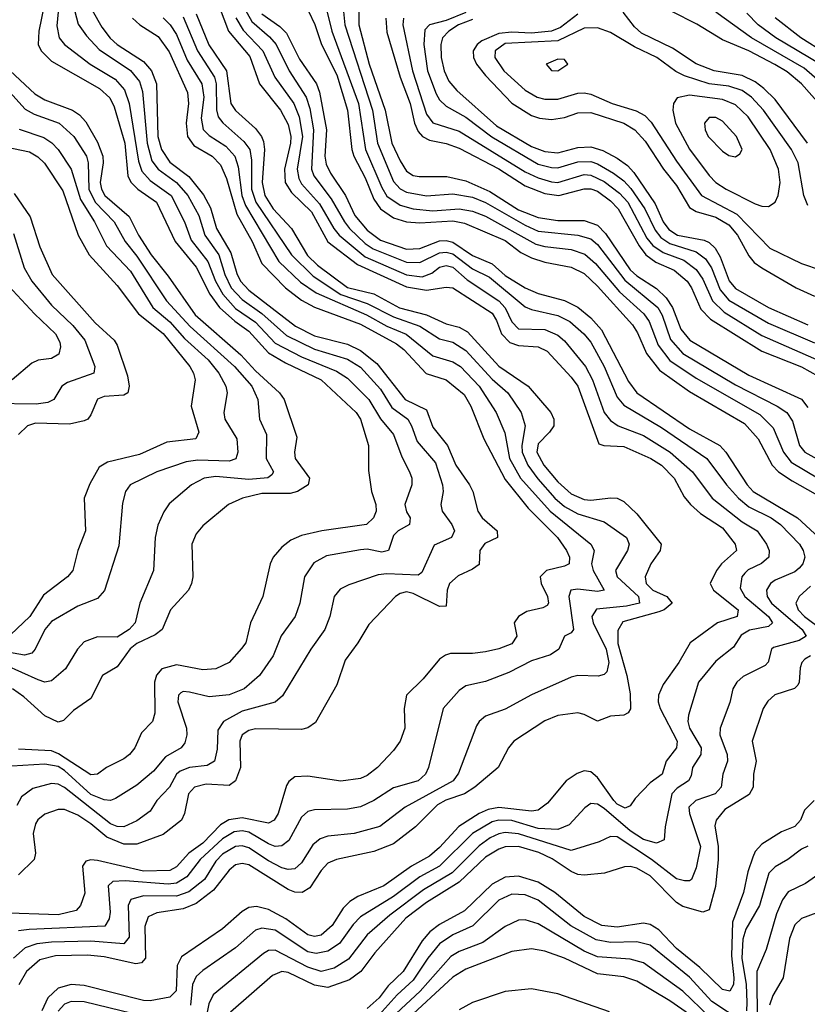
# Model space of a CAD drawing. Header units: inches. Extents: x 990535 to 1117859, y 769386 to 892122.
# Tile 942 of 1056: x 1065374 to 1067768, y 872230 to 875225. Entities that reach past the tile are written whole.
import ezdxf

# ---------------------------------------------------------------- set-up
doc = ezdxf.new("R2010")
doc.units = ezdxf.units.IN
doc.header["$MEASUREMENT"] = 0
doc.layers.add('B0867', color=7, linetype='Continuous')

msp = doc.modelspace()

# ---------------------------------------------------------------- linework, layer by layer
at = {"layer": 'B0867', "color": 5}
for points, elevation in [([(1065948.4, 875350), (1066008.6, 875190), (1066073.1, 875113.1), (1066102.5, 875030), (1066166.4, 874950), (1066190, 874906.7), (1066197.5, 874870), (1066196.9, 874850), (1066178.4, 874770), (1066181.1, 874730), (1066199.6, 874699.6), (1066260.3, 874640.3), (1066309.9, 874549.9), (1066400.5, 874480.5), (1066550, 874412.6), (1066610, 874402.4), (1066670, 874411.6), (1066690, 874409.3), (1066810, 874332), (1066823.6, 874310), (1066838.6, 874270), (1066863.4, 874243.4), (1066890, 874233.7), (1066950, 874230.3), (1066976.7, 874216.7), (1067050, 874137.7), (1067070.1, 874110), (1067134.5, 873934.5), (1067149.4, 873929.4), (1067210, 873927), (1067291.9, 873890), (1067325.1, 873870), (1067363.1, 873830), (1067393.8, 873773.8), (1067413.1, 873750), (1067443.4, 873723.4), (1067510, 873678.9), (1067549.1, 873630), (1067553.1, 873610), (1067506.8, 873570), (1067491.9, 873550), (1067473.1, 873510), (1067482.5, 873490), (1067558, 873430), (1067554.6, 873410), (1067495, 873390), (1067412.1, 873330), (1067377.5, 873270), (1067330, 873202.9), (1067315.3, 873170), (1067314.8, 873150), (1067320.5, 873130), (1067372.5, 873030), (1067370.1, 873010), (1067339.3, 872970), (1067327.3, 872930), (1067290, 872903.9), (1067244.6, 872855.5), (1067230, 872833.6), (1067213.9, 872826.1), (1067190, 872838.5), (1067179.4, 872850), (1067130, 872919.7), (1067110, 872936.9), (1067090, 872939.7), (1067068.2, 872931.8), (1067034.8, 872910), (1066978.5, 872841.5), (1066950, 872820.4), (1066930, 872817.3), (1066830, 872828.3), (1066797.9, 872822.1), (1066770, 872810.4), (1066709.1, 872770.9), (1066650, 872707.1), (1066619.1, 872680.9), (1066564.3, 872650), (1066480.1, 872590), (1066402, 872558), (1066377.1, 872542.9), (1066357.2, 872522.8), (1066323.5, 872470), (1066290, 872440.1), (1066270, 872436.6), (1066250, 872441.6), (1066182.2, 872490), (1066130, 872518.6), (1066093, 872527), (1066070, 872523.9), (1066050, 872512.4), (1065990, 872459.5), (1065865.7, 872374.3), (1065852, 872348), (1065849.3, 872270.7), (1065830, 872251.3), (1065770, 872240.6), (1065750, 872241.5), (1065570, 872287.1), (1065530, 872290.2), (1065490, 872279.1), (1065459, 872250), (1065440.3, 872210)], 4020), ([(1065455.8, 875310), (1065432.1, 875190), (1065430.1, 875150.1), (1065438.8, 875130), (1065470, 875099.5), (1065616.2, 875016.2), (1065647.7, 874987.7), (1065660.5, 874960.5), (1065693.5, 874850), (1065702.7, 874750), (1065711.1, 874731.1), (1065732.3, 874710), (1065789.9, 874669.9), (1065846.4, 874550), (1065910, 874472.2), (1065952, 874390), (1065980.8, 874350), (1066027.6, 874307.6), (1066070, 874277.9), (1066130, 874212), (1066181.7, 874181.7), (1066289.6, 874130), (1066396.5, 874030), (1066410.1, 874010), (1066434.4, 873930), (1066433.5, 873853.5), (1066443.6, 873790), (1066456.1, 873750), (1066457, 873730), (1066448.8, 873710), (1066428.2, 873690), (1066292.4, 873670), (1066230, 873655.6), (1066198.1, 873641.9), (1066170, 873620.2), (1066144.2, 873590), (1066135, 873570), (1066113.1, 873470), (1066075.1, 873390), (1066060.8, 873330), (1066048.1, 873311.9), (1066010, 873269.9), (1065970, 873250.4), (1065930, 873247.5), (1065850, 873262.4), (1065806, 873250), (1065789.1, 873230.9), (1065782.9, 873210), (1065784.5, 873115.5), (1065776.8, 873090), (1065743.8, 873056.2), (1065723.3, 873010), (1065707.6, 872990), (1065690, 872976.2), (1065637.2, 872950), (1065610.4, 872929.6), (1065590, 872928.4), (1065491.6, 872991.6), (1065470, 873000.5), (1065370, 873005.9)], 3820), ([(1065492.2, 875270), (1065486.7, 875206.7), (1065493.6, 875170), (1065509.6, 875149.6), (1065587.8, 875090), (1065663.9, 875043.9), (1065692.2, 875012.2), (1065706.3, 874970), (1065735.2, 874795.2), (1065744.8, 874764.8), (1065770, 874735.9), (1065834.5, 874690), (1065874.3, 874610), (1065894.5, 874554.5), (1065946, 874490), (1065969.3, 874430), (1065990.8, 874390), (1066030, 874347.1), (1066090, 874305.5), (1066150, 874241.5), (1066230, 874200.1), (1066336.5, 874156.5), (1066370, 874134.4), (1066434.8, 874070), (1066470, 874011), (1066510, 873963), (1066535.1, 873895.1), (1066558.8, 873850), (1066565.8, 873830), (1066565.8, 873810), (1066544.1, 873750), (1066550, 873728), (1066560.8, 873710), (1066559.1, 873690), (1066523.8, 873670), (1066510, 873656.2), (1066495.2, 873610), (1066474.5, 873605.5), (1066430, 873614.8), (1066410, 873612.8), (1066306.2, 873593.8), (1066267.3, 873572.8), (1066239.6, 873530), (1066224.9, 873450), (1066210.7, 873410), (1066168.7, 873351.3), (1066144.6, 873290), (1066102.7, 873230), (1066056.1, 873190), (1066010, 873171), (1065950, 873165.6), (1065890, 873179.1), (1065870, 873181.4), (1065863, 873177), (1065856.5, 873170), (1065854.4, 873150), (1065880.3, 873070), (1065882, 873050), (1065875.2, 873024.9), (1065864.2, 873010), (1065817.1, 872982.9), (1065780.6, 872939.4), (1065730, 872896.2), (1065664.3, 872855.7), (1065650, 872849.9), (1065630, 872852), (1065590, 872868.5), (1065510, 872941.4), (1065490, 872953.5), (1065450, 872960.8), (1065350, 872954.3)], 3840), ([(1066050.4, 875270), (1066079.6, 875219.6), (1066133.4, 875173.4), (1066153.3, 875150), (1066192.5, 875070), (1066244.4, 874990), (1066255.5, 874955.5), (1066266.9, 874890), (1066260.6, 874770), (1066268.2, 874750), (1066320.5, 874680.5), (1066360.6, 874610), (1066376.7, 874590), (1066424.2, 874544.2), (1066447.7, 874527.7), (1066550, 874487.2), (1066590, 874486.4), (1066650, 874516.4), (1066670, 874518.5), (1066690, 874512.6), (1066750, 874467.1), (1066801.7, 874441.7), (1066910, 874352), (1066930, 874343.1), (1067010, 874325.2), (1067046.6, 874306.6), (1067088.5, 874270), (1067110, 874243.8), (1067150.3, 874170), (1067190, 874077), (1067210, 874052.2), (1067324.6, 873984.6), (1067462.2, 873890), (1067522.2, 873810), (1067558.5, 873770), (1067590, 873743.2), (1067658, 873710), (1067686.9, 873690), (1067744.2, 873630), (1067755.2, 873610), (1067760.3, 873590), (1067754.7, 873570), (1067743.3, 873556.7), (1067730, 873545.4), (1067670, 873519.9), (1067656.6, 873510), (1067644, 873490), (1067646, 873470), (1067659.4, 873450), (1067752, 873370), (1067764.2, 873350), (1067743.1, 873336.9), (1067664.9, 873315.1), (1067659.1, 873310), (1067649.1, 873270.9), (1067639.5, 873260.5), (1067572.9, 873227.1), (1067553.9, 873210), (1067542, 873190), (1067532.2, 873147.8), (1067502.7, 873070), (1067502.1, 873050), (1067524.6, 872990), (1067525.7, 872970), (1067511.1, 872930), (1067506, 872890), (1067488.1, 872870), (1067429.3, 872850), (1067408.2, 872830), (1067409.8, 872810), (1067443.2, 872710), (1067430, 872645.4), (1067415.6, 872610), (1067410, 872605.6), (1067394.3, 872605.7), (1067370, 872611.8), (1067294.9, 872670), (1067190, 872739), (1067170, 872740.7), (1067135.4, 872724.6), (1067050, 872698.3), (1066890, 872748.3), (1066850, 872752.3), (1066830, 872748.4), (1066803.7, 872736.3), (1066770, 872712.1), (1066687.9, 872630), (1066601.5, 872578.5), (1066499.1, 872500.9), (1066430, 872441.1), (1066373.1, 872366.9), (1066330, 872339.6), (1066290, 872329.7), (1066250, 872342.5), (1066150, 872394.9), (1066130, 872393.6), (1066115.1, 872384.9), (1065961.3, 872258.7), (1065948.5, 872231.5), (1065935.2, 872164.8)], 4060), ([(1066297.7, 875290), (1066322.2, 875190), (1066403.3, 874970), (1066425.3, 874830), (1066474.8, 874714.8), (1066490, 874688.8), (1066530, 874660.8), (1066570, 874649.8), (1066630, 874644.2), (1066710, 874650.3), (1066750, 874642.9), (1066790, 874627.4), (1066942.4, 874542.4), (1066970, 874534.8), (1067050, 874525.8), (1067091.6, 874511.6), (1067123.9, 874483.9), (1067197.6, 874397.6), (1067271.3, 874330), (1067286.8, 874306.8), (1067314.6, 874234.6), (1067350, 874188.7), (1067430, 874134.8), (1067624.1, 874024.1), (1067663.8, 873983.8), (1067695.7, 873910), (1067719.3, 873879.3), (1067894.6, 873774.6)], 4140), ([(1065540.8, 875250), (1065551.7, 875211.7), (1065576.3, 875176.3), (1065614.9, 875134.9), (1065710.2, 875070.2), (1065737.4, 875037.4), (1065747.2, 875007.2), (1065760.6, 874850), (1065775.7, 874795.7), (1065794.2, 874770), (1065850.3, 874730), (1065884.6, 874690), (1065917.7, 874630), (1065936, 874570), (1065978.7, 874510), (1065997.4, 874450), (1066016.4, 874410), (1066050, 874373.6), (1066110, 874331.5), (1066184.8, 874264.8), (1066270, 874222.7), (1066370, 874192), (1066410, 874168.1), (1066470, 874100.8), (1066505.4, 874045.4), (1066553.5, 874010), (1066565.2, 873990), (1066582, 873942), (1066637.3, 873877.3), (1066658.5, 873810), (1066660.6, 873790), (1066654, 873750), (1066657.7, 873730), (1066687.2, 873690), (1066695.6, 873670), (1066686.8, 873650), (1066633.7, 873626.3), (1066596.2, 873543.8), (1066585, 873535), (1066490, 873539.5), (1066463.4, 873536.6), (1066374, 873506), (1066347.5, 873492.5), (1066329.6, 873470), (1066316.8, 873410), (1066300.9, 873370), (1066258.4, 873310), (1066172.1, 873168), (1066150, 873149.4), (1066050, 873121.3), (1065993.1, 873090), (1065976.4, 873063.6), (1065974.2, 873005.8), (1065965.5, 872970), (1065943.2, 872956.8), (1065889.6, 872950.4), (1065861.1, 872938.9), (1065850, 872930), (1065829.1, 872890.9), (1065790.6, 872850), (1065770, 872817.8), (1065730, 872788.4), (1065690, 872769.6), (1065670, 872771), (1065650, 872779.2), (1065510, 872889.9), (1065490, 872899.2), (1065470, 872901.3), (1065413.6, 872886.4), (1065378.8, 872861.2), (1065364.8, 872835.2)], 3860), ([(1065593.9, 875253.9), (1065622.8, 875202.8), (1065648.9, 875168.9), (1065670, 875149.8), (1065750, 875097.7), (1065774, 875070), (1065789, 875030), (1065793.8, 874870), (1065804.2, 874830), (1065830, 874792.1), (1065887.9, 874747.9), (1065932.8, 874692.8), (1065953.3, 874653.3), (1065972, 874590), (1066015.5, 874515.5), (1066033.4, 874453.4), (1066044.6, 874430), (1066070, 874402.8), (1066212.5, 874292.5), (1066270, 874263.2), (1066370, 874238.6), (1066410, 874219.3), (1066458.9, 874178.9), (1066545.9, 874070), (1066610, 874038.2), (1066630, 873985.6), (1066673.9, 873930), (1066699.4, 873870), (1066740.6, 873810), (1066750.8, 873790), (1066766.7, 873730), (1066779.9, 873710), (1066825.1, 873670), (1066825.8, 873650), (1066788.1, 873631.9), (1066772.1, 873610), (1066770, 873567.9), (1066750, 873553.6), (1066706.7, 873533.4), (1066680.7, 873510), (1066673.3, 873490), (1066670, 873441), (1066650, 873440.3), (1066570, 873479.9), (1066550, 873485.2), (1066530, 873479.9), (1066516.1, 873470), (1066434.9, 873385.1), (1066402, 873330), (1066362.7, 873277.3), (1066337.9, 873202.1), (1066272.9, 873087.1), (1066250, 873071.1), (1066230, 873066.1), (1066090, 873068), (1066070, 873063.3), (1066050.1, 873050), (1066042.7, 873030), (1066044.4, 872950), (1066030.1, 872909.9), (1066010, 872895.2), (1065940.6, 872899.4), (1065904.8, 872890), (1065886.9, 872870), (1065874.2, 872810), (1065865, 872790), (1065810, 872746.9), (1065730, 872717.4), (1065690, 872716.6), (1065638.3, 872738.3), (1065590, 872779.4), (1065550, 872804.9), (1065510, 872822.1), (1065490, 872823), (1065450, 872808), (1065429, 872791), (1065421.3, 872778.7), (1065414.4, 872750), (1065421.3, 872690), (1065418, 872670), (1065370, 872624)], 3880), ([(1065910, 875243.4), (1065948.5, 875148.5), (1066001.8, 875070), (1066015.5, 874970), (1066029.3, 874949.3), (1066090, 874894.1), (1066108.8, 874870), (1066114.7, 874854.7), (1066117.9, 874830), (1066110.4, 874730), (1066119.3, 874690), (1066144.2, 874650), (1066200.3, 874590), (1066248.3, 874508.3), (1066278.6, 874478.6), (1066370, 874410.3), (1066450, 874390.9), (1066528.6, 874348.6), (1066610, 874327.2), (1066670, 874299.9), (1066710, 874289.8), (1066735.2, 874275.2), (1066830, 874170.9), (1066919.4, 874110), (1066988, 874030), (1066997.2, 874010), (1066997.7, 873990), (1066984.3, 873970), (1066950, 873935.3), (1066945.4, 873910), (1066967, 873870), (1067010, 873819.3), (1067050, 873782.4), (1067090, 873765.7), (1067110, 873763.6), (1067170.7, 873770.7), (1067190, 873769.3), (1067210, 873759.8), (1067250, 873721.9), (1067324, 873630), (1067320.4, 873610), (1067292.1, 873570), (1067275.1, 873530), (1067277.9, 873510), (1067298.3, 873490), (1067341.4, 873470), (1067356.9, 873450), (1067333.3, 873430), (1067316.6, 873423.4), (1067207, 873393), (1067192.5, 873367.5), (1067192.3, 873327.7), (1067219.7, 873230), (1067230, 873174.9), (1067230.8, 873129.2), (1067223.2, 873116.8), (1067210, 873109.4), (1067170, 873106.9), (1067130, 873091.5), (1067090, 873111.8), (1067070, 873116.9), (1067010, 873108.9), (1066970, 873092.5), (1066875.8, 873030), (1066859.5, 873010), (1066828.1, 872950), (1066757.7, 872890), (1066725.8, 872870), (1066669.4, 872850.6), (1066643.5, 872836.5), (1066576.8, 872770), (1066510, 872717.8), (1066450, 872694.9), (1066336.5, 872670), (1066310, 872659), (1066290, 872637.4), (1066255.8, 872584.2), (1066232.1, 872570), (1066210, 872571.1), (1066190, 872579.4), (1066070, 872653.7), (1066050, 872658.2), (1066030, 872654.5), (1066010, 872638.1), (1065963.1, 872576.9), (1065910, 872536.6), (1065870, 872520), (1065790, 872508.5), (1065764.3, 872495.7), (1065753.8, 872466.2), (1065755.6, 872370), (1065744.1, 872355.9), (1065726.8, 872353.2), (1065630, 872374.4), (1065579.2, 872379.2), (1065482.5, 872377.5), (1065435.2, 872364.8), (1065394.6, 872330), (1065371.1, 872288.9)], 3980), ([(1066110, 875243), (1066164.4, 875204.4), (1066184.5, 875184.5), (1066224.7, 875104.7), (1066276, 875030), (1066284.9, 875004.9), (1066306.1, 874890), (1066301.7, 874810), (1066305.4, 874785.4), (1066318.4, 874758.4), (1066364.2, 874690), (1066392.1, 874630), (1066430, 874584.7), (1066470, 874554.5), (1066550, 874526.7), (1066590, 874529.6), (1066650, 874552.2), (1066670, 874553.7), (1066690, 874548.6), (1066750, 874507.4), (1066810, 874482.2), (1066850, 874446.7), (1066910, 874409.8), (1066950, 874392.3), (1067030, 874370.6), (1067070, 874350.3), (1067110, 874317.8), (1067141.9, 874281.9), (1067224.1, 874124.1), (1067250.1, 874090), (1067410, 873980.9), (1067502.6, 873930), (1067520.4, 873910), (1067585, 873810), (1067603.6, 873790), (1067738.4, 873710), (1067868.1, 873590)], 4080), ([(1066251.6, 875251.6), (1066271.1, 875211.1), (1066291.1, 875150), (1066337.4, 875057.4), (1066369.9, 874949.9), (1066383.4, 874830), (1066389.4, 874810), (1066424, 874744), (1066450, 874679.1), (1066470.3, 874650.3), (1066510, 874622.1), (1066550, 874610), (1066590, 874606.8), (1066690, 874613.8), (1066726.3, 874606.3), (1066850, 874553), (1066897.4, 874517.4), (1066930, 874500.3), (1066970, 874487.6), (1067050, 874472.6), (1067090, 874452.8), (1067130, 874414.8), (1067236.9, 874296.9), (1067252.2, 874272.2), (1067278.7, 874210), (1067318.8, 874158.8), (1067410, 874094.4), (1067577.1, 873997.1), (1067618.9, 873950), (1067661.7, 873870), (1067680.3, 873850), (1067721.9, 873821.9), (1067815.4, 873770)], 4120), ([(1066357.9, 875250), (1066362, 875210), (1066445.7, 874950), (1066461.4, 874850), (1066510, 874733.3), (1066530, 874711), (1066550, 874700.8), (1066610, 874689.6), (1066690, 874695.6), (1066750, 874685.5), (1066790, 874669.6), (1066910, 874599.8), (1066950, 874582), (1067070, 874570), (1067110, 874558.1), (1067130, 874541.6), (1067213, 874433), (1067313.3, 874350), (1067326.5, 874326.5), (1067352, 874252), (1067389.4, 874210), (1067550, 874114.9), (1067676.4, 874050), (1067706.2, 874030), (1067723.4, 874003.4), (1067744.2, 873930), (1067760.3, 873910), (1067933.7, 873813.7)], 4160), ([(1066404.1, 875250), (1066404.5, 875210), (1066435.8, 875090), (1066484.6, 874950), (1066505.3, 874850), (1066530, 874795.6), (1066550, 874764.9), (1066570, 874751.2), (1066587.9, 874747.9), (1066672.3, 874747.7), (1066730, 874734.9), (1066802.9, 874702.9), (1066890, 874647.2), (1066950, 874623.4), (1067010, 874614.6), (1067090, 874614.1), (1067130, 874600.3), (1067154.9, 874574.9), (1067230, 874464), (1067250, 874445.7), (1067310, 874407.3), (1067339.2, 874379.2), (1067358.1, 874350), (1067383.8, 874283.8), (1067410.8, 874250.8), (1067590, 874143.9), (1067750, 874071.3), (1067770, 874045.4)], 4180), ([(1066730, 875247.4), (1066670, 875223), (1066619.8, 875210), (1066605.5, 875194.5), (1066602, 875150), (1066613.5, 875070), (1066639.6, 874999.6), (1066650, 874981.4), (1066670, 874962.4), (1066730, 874929), (1066808.5, 874868.5), (1066950, 874786.1), (1066990, 874775.2), (1067010, 874775), (1067070, 874792.4), (1067110, 874793.9), (1067130, 874787), (1067178.4, 874758.4), (1067210, 874735.1), (1067231.8, 874711.8), (1067274.6, 874650), (1067305.1, 874585.1), (1067322.3, 874562.3), (1067350, 874544.7), (1067430, 874518.7), (1067458.2, 874498.2), (1067477.1, 874470), (1067503.2, 874403.2), (1067530, 874371.8), (1067650, 874302.5), (1067790, 874242)], 4260), ([(1067070, 875242), (1067018.1, 875201.9), (1066990, 875190.3), (1066930, 875184.3), (1066870, 875187.6), (1066830, 875183.4), (1066778.7, 875161.3), (1066763.9, 875150), (1066752.6, 875130), (1066752.9, 875110), (1066761.9, 875090), (1066790, 875055.8), (1066870, 874971.1), (1066930, 874934.1), (1066954.1, 874925.9), (1066990, 874921.7), (1067030, 874928.1), (1067070, 874941.5), (1067110, 874942.9), (1067210, 874910), (1067243.8, 874890), (1067275.3, 874855.3), (1067330.6, 874770), (1067370, 874721.2), (1067410, 874653.5), (1067430, 874641.8), (1067490, 874624.2), (1067530, 874600.7), (1067555.4, 874570), (1067590, 874507.1), (1067607, 874487), (1067630, 874470.1), (1067734.2, 874410), (1067790, 874384.4)], 4320), ([(1067769, 874850), (1067670, 874982.7), (1067636.4, 875016.4), (1067610, 875035.7), (1067570, 875055), (1067484.6, 875070), (1067430, 875091), (1067358.7, 875138.7), (1067264.2, 875184.2), (1067243.1, 875203.1), (1067208.4, 875248.4)], 4320), ([(1067821.4, 874950), (1067750.4, 875030.4), (1067706.7, 875066.7), (1067669.3, 875089.3), (1067590, 875130.4), (1067510, 875163.9), (1067431.9, 875211.9), (1067356.6, 875250)], 4280), ([(1067813.5, 875030), (1067758.2, 875078.2), (1067598.6, 875170), (1067490, 875248.4)], 4260), ([(1067807.5, 875090), (1067672.7, 875170), (1067618.8, 875210), (1067584.6, 875244.6)], 4240), ([(1065716.8, 875230), (1065738.9, 875210), (1065794.4, 875174.4), (1065827.6, 875127.6), (1065884.1, 875004.1), (1065887.2, 874970), (1065879.3, 874910), (1065883.8, 874870), (1065903, 874843), (1065958.9, 874810), (1065983.9, 874783.9), (1066002.1, 874742.1), (1066033.4, 874633.4), (1066080.6, 874550), (1066110, 874483.6), (1066181.4, 874410), (1066230, 874372.1), (1066270, 874351), (1066410, 874299.1), (1066519.1, 874239.1), (1066541.6, 874221.6), (1066608.9, 874148.9), (1066670, 874129.5), (1066724.6, 874084.6), (1066745.4, 874050), (1066784.7, 873950), (1066850, 873826.9), (1066919.5, 873739.5), (1067008.4, 873650), (1067036.4, 873610), (1067044.6, 873590), (1067044.2, 873570), (1067030, 873562.6), (1066975.6, 873550), (1066956.1, 873530), (1066959.3, 873510), (1066978.1, 873470), (1066980.9, 873450), (1066976.8, 873443.2), (1066964.2, 873435.8), (1066914.9, 873425.1), (1066890.4, 873409.6), (1066876.4, 873390), (1066884.7, 873350), (1066870, 873326.8), (1066830, 873310.9), (1066790, 873301.7), (1066750, 873296.6), (1066683.4, 873296.6), (1066667.6, 873292.4), (1066650, 873279.9), (1066599.9, 873220.1), (1066549.5, 873170), (1066542, 873130), (1066544.6, 873070), (1066530.1, 873029.9), (1066510, 873002), (1066461, 872950), (1066430, 872925.6), (1066410, 872917), (1066350, 872909), (1066250, 872923.9), (1066210, 872921.9), (1066191.8, 872908.2), (1066184.6, 872895.4), (1066159, 872810), (1066146.9, 872790), (1066130, 872780.8), (1066050, 872797), (1066009.1, 872790.9), (1065983.8, 872776.2), (1065930, 872719.7), (1065887.7, 872690), (1065850, 872648), (1065830, 872636.9), (1065750, 872635), (1065610, 872667), (1065590, 872669.5), (1065574.6, 872665.4), (1065564.1, 872650), (1065572, 872568), (1065558.6, 872530), (1065545.1, 872514.9), (1065490, 872502.3), (1065312.1, 872507.9)], 3920), ([(1065870, 875234.2), (1065914.4, 875130), (1065965.4, 875050), (1065970.4, 875030), (1065971.4, 874951.4), (1065977, 874930), (1065991.4, 874911.4), (1066055.1, 874855.1), (1066072.9, 874830), (1066077.9, 874797.9), (1066078.6, 874710), (1066091.2, 874670), (1066199.9, 874510), (1066265.5, 874445.5), (1066349.5, 874389.5), (1066430, 874362.3), (1066510, 874321.3), (1066590, 874292.7), (1066650, 874253.9), (1066690, 874244.1), (1066730, 874219.1), (1066810, 874131.9), (1066857.7, 874090), (1066897.7, 874030), (1066910.1, 873990), (1066899.8, 873930), (1066901.2, 873910), (1066918.7, 873870), (1066948.8, 873828.8), (1067000.3, 873770), (1067030, 873744.6), (1067070, 873722.4), (1067150, 873697.6), (1067218, 873650), (1067226.8, 873630), (1067221.1, 873610), (1067184.6, 873550), (1067190.5, 873530), (1067255.3, 873470), (1067257.6, 873450), (1067218.5, 873441.5), (1067127.6, 873432.4), (1067112.8, 873410), (1067117.5, 873390), (1067156.9, 873310), (1067164.8, 873270), (1067158.5, 873241.5), (1067150, 873233.1), (1067131.8, 873228.2), (1067070, 873230.3), (1067050, 873225), (1066930, 873171.8), (1066850, 873127.8), (1066790, 873106.1), (1066770.2, 873090), (1066762.6, 873077.4), (1066707.4, 872932.6), (1066691.8, 872910), (1066545.1, 872830), (1066468.8, 872771.2), (1066390, 872749.2), (1066310, 872740.9), (1066287, 872733), (1066264.8, 872715.2), (1066230, 872660.2), (1066210, 872642.5), (1066190, 872639.6), (1066170, 872645.1), (1066130, 872665.9), (1066070, 872705.9), (1066050, 872711.9), (1066030, 872710.2), (1065990, 872686.6), (1065970, 872665.7), (1065935.4, 872610), (1065888.1, 872571.9), (1065850, 872558.9), (1065750, 872559.5), (1065711, 872549), (1065702.8, 872530), (1065706, 872434), (1065690, 872413.8), (1065590, 872422.4), (1065470, 872418.6), (1065425.8, 872414.2), (1065390, 872401.7), (1065354.5, 872370)], 3960), ([(1065810, 875230.4), (1065831, 875210), (1065850, 875179.8), (1065882.4, 875102.4), (1065927.2, 875030), (1065932.9, 874990), (1065925.2, 874925.2), (1065931.5, 874891.5), (1065950, 874872.9), (1066000.1, 874840.1), (1066027.1, 874810), (1066037.7, 874777.7), (1066049, 874690), (1066059.7, 874659.7), (1066161.8, 874490), (1066227.2, 874427.2), (1066274.5, 874394.5), (1066427.5, 874327.5), (1066490, 874292.6), (1066548.2, 874268.2), (1066630, 874202.8), (1066690, 874184.6), (1066713.3, 874170), (1066770.9, 874110), (1066821.9, 874030), (1066848.8, 873968.8), (1066862.2, 873890), (1066896.6, 873830), (1066986.7, 873730), (1067110.2, 873630), (1067119.8, 873610), (1067112.3, 873570), (1067116.6, 873550), (1067150.1, 873490), (1067130, 873485.8), (1067070, 873493.2), (1067048.9, 873490), (1067042.7, 873470), (1067057.5, 873370), (1067050, 873360.3), (1067030, 873349.7), (1067013.1, 873310), (1066987.4, 873292.6), (1066930, 873275.2), (1066860.7, 873239.3), (1066790, 873211.9), (1066730, 873198.3), (1066710, 873184.5), (1066661.1, 873130), (1066616.3, 872950), (1066607.2, 872930), (1066585.2, 872910), (1066510, 872888), (1066450, 872849.4), (1066410, 872830.3), (1066370, 872823.5), (1066270, 872821.7), (1066250, 872816.4), (1066230, 872799.1), (1066191.7, 872728.3), (1066170, 872712), (1066150, 872710.3), (1066130, 872718.1), (1066070, 872753.7), (1066050, 872758), (1066025.8, 872754.2), (1065990, 872733.4), (1065921.8, 872670), (1065882.1, 872617.9), (1065850, 872598.3), (1065824.9, 872595.1), (1065694.2, 872605.8), (1065656.9, 872603.1), (1065642.4, 872590), (1065648.2, 872510), (1065645.5, 872490), (1065632, 872468), (1065402.6, 872457.4), (1065370, 872453)], 3940), ([(1066030.4, 875230.4), (1066052.9, 875192.9), (1066113.1, 875130), (1066149.2, 875050), (1066207.2, 874970), (1066223.6, 874930), (1066233.2, 874870), (1066217.2, 874770), (1066221.9, 874741.9), (1066230, 874725.8), (1066285.3, 874665.3), (1066328.5, 874590), (1066344.6, 874570), (1066423.9, 874503.9), (1066550, 874449.1), (1066596.7, 874443.3), (1066626.3, 874453.7), (1066650, 874471.9), (1066670, 874477.7), (1066690, 874472.7), (1066734.1, 874434.1), (1066830, 874369.5), (1066849, 874349), (1066870, 874306.1), (1066890, 874284.7), (1066970, 874282.6), (1067010, 874265.8), (1067030, 874248.3), (1067094.1, 874170), (1067114.9, 874130), (1067150, 874030.7), (1067170, 874005.7), (1067193.1, 873990), (1067270, 873960.6), (1067350.8, 873910), (1067418.9, 873850), (1067479.2, 873770), (1067570, 873697.9), (1067615.8, 873670), (1067643.7, 873630), (1067652.2, 873610), (1067651.4, 873590), (1067628.8, 873571.2), (1067588.5, 873551.5), (1067578.1, 873541.9), (1067568.9, 873530), (1067564.2, 873495.8), (1067578.3, 873470), (1067650.1, 873410), (1067662.7, 873390), (1067650, 873378.9), (1067592.3, 873367.7), (1067567, 873353), (1067543.7, 873316.3), (1067490, 873274.1), (1067437.3, 873210), (1067406.4, 873110), (1067404.6, 873090), (1067409.7, 873070), (1067445.1, 873010), (1067444, 872990), (1067418.7, 872950), (1067414.6, 872925.4), (1067406.4, 872910), (1067372.8, 872887.2), (1067356.2, 872870), (1067335.9, 872770), (1067332.8, 872730), (1067310, 872720.6), (1067270, 872731.1), (1067230, 872757.3), (1067150, 872825.7), (1067130, 872838.4), (1067110, 872841.2), (1067091.9, 872828.1), (1067044.4, 872775.6), (1067010, 872761.2), (1066950, 872764.7), (1066870, 872789), (1066830.4, 872789.6), (1066810, 872784.5), (1066750, 872749.1), (1066650.1, 872650), (1066590, 872618), (1066510, 872557.8), (1066410, 872495.9), (1066386.9, 872473.1), (1066345.4, 872414.6), (1066310, 872391.9), (1066275.1, 872384.9), (1066250, 872389.7), (1066150, 872455.7), (1066110, 872462), (1066090, 872455.1), (1066030, 872401.7), (1065930, 872333), (1065910, 872314.2), (1065899, 872290), (1065893.1, 872226.9)], 4040), ([(1066486.2, 875230), (1066490, 875187.7), (1066530, 875050), (1066560.2, 874970), (1066573.4, 874910), (1066584.6, 874884.6), (1066598, 874870), (1066619, 874859), (1066670, 874848.9), (1066710, 874834.5), (1066830, 874771.8), (1066910, 874719.8), (1066970, 874696.5), (1067013, 874690), (1067090, 874710.3), (1067110, 874710.5), (1067130, 874703.3), (1067170, 874674.2), (1067193.3, 874650), (1067256.9, 874536.9), (1067277.5, 874510), (1067308, 874488), (1067363.6, 874463.6), (1067402.6, 874430), (1067416.1, 874410), (1067444.7, 874344.7), (1067473.9, 874313.9), (1067630, 874216.9), (1067750, 874169.2), (1067801.2, 874141.2)], 4220), ([(1066540.4, 875230), (1066538.7, 875210), (1066567.8, 875070), (1066610, 874937.6), (1066630, 874911.3), (1066710, 874886.5), (1066910, 874762.2), (1066950, 874743.7), (1066990, 874731.5), (1067010, 874730.3), (1067090, 874754.5), (1067110, 874752.5), (1067150, 874733), (1067197.2, 874697.2), (1067222, 874670), (1067280.7, 874560.7), (1067298, 874538), (1067330, 874517.3), (1067393.2, 874493.2), (1067430, 874465.5), (1067450, 874436.1), (1067480.3, 874370), (1067515.8, 874335.8), (1067630, 874264.1), (1067844.5, 874170)], 4240), ([(1066750, 875226), (1066707.6, 875210), (1066678.4, 875190), (1066659.3, 875170), (1066653.6, 875150), (1066655.3, 875110), (1066664.2, 875070), (1066678.6, 875038.6), (1066702.2, 875010), (1066822.7, 874902.7), (1066930, 874839.1), (1066970, 874824.5), (1067010, 874820.6), (1067070, 874836.6), (1067110, 874838.9), (1067146.9, 874826.8), (1067190, 874804.3), (1067221.6, 874781.6), (1067240.6, 874760.7), (1067305.5, 874665.5), (1067330.3, 874610), (1067346.8, 874586.8), (1067373.1, 874570), (1067454.5, 874554.5), (1067470, 874547.6), (1067488.3, 874530), (1067503.4, 874503.4), (1067530.7, 874430.7), (1067550, 874407.2), (1067649.7, 874349.7), (1067770, 874296.9)], 4280), ([(1067822.9, 875122.9), (1067748.5, 875170), (1067670.5, 875230.5)], 4220), ([(1067770, 874660.2), (1067757.3, 874690), (1067740.2, 874790), (1067720.2, 874830), (1067635.3, 874950), (1067598.2, 874990), (1067570.3, 875010), (1067530, 875022.8), (1067469.6, 875029.6), (1067394.8, 875054.8), (1067368.1, 875068.1), (1067310.4, 875110), (1067242.9, 875142.9), (1067170, 875186.7), (1067130, 875200.5), (1067090, 875199.4), (1067010, 875161.3), (1066850, 875152.8), (1066819.3, 875130), (1066818.4, 875110), (1066845.9, 875070), (1066910, 875011), (1066947, 874990), (1066970, 874983.4), (1067010, 874983.3), (1067070, 875001.5), (1067090, 875002.9), (1067110, 874999), (1067175.1, 874970), (1067248.2, 874948.2), (1067274.2, 874934.2), (1067293.6, 874913.6), (1067370, 874795), (1067446.1, 874690), (1067554, 874634), (1067654.3, 874530), (1067750, 874484), (1067810, 874463.2)], 4340), ([(1065286.5, 875066.5), (1065390, 874953.3), (1065417.5, 874937.5), (1065494, 874910), (1065537.6, 874870), (1065576.2, 874810), (1065581.4, 874790), (1065583.3, 874710), (1065602.7, 874670), (1065660.9, 874610), (1065693.8, 874550), (1065730, 874506), (1065820.2, 874370), (1065891.7, 874291.7), (1066026.1, 874170), (1066078.8, 874110), (1066097.3, 874070), (1066102.9, 874010), (1066123.6, 873963.6), (1066122.7, 873890), (1066144.8, 873850), (1066139.6, 873840.4), (1066128, 873832), (1066070, 873826.4), (1065970, 873835.2), (1065934.6, 873830), (1065895.5, 873810), (1065827.8, 873752.2), (1065811.5, 873728.5), (1065793, 873687), (1065785.7, 873650), (1065780.7, 873550), (1065739, 873450), (1065725, 873390), (1065706.7, 873370), (1065670, 873347.2), (1065610, 873348.2), (1065570, 873332.3), (1065549.7, 873310.3), (1065513.2, 873250), (1065470, 873214.3), (1065450, 873209.9), (1065430, 873216.6), (1065330, 873261.8)], 3760), ([(1065344.3, 875070), (1065419.9, 874999.9), (1065450, 874981.9), (1065533.9, 874950), (1065555.4, 874935.4), (1065574.2, 874914.2), (1065610, 874852.5), (1065625.9, 874810), (1065627.3, 874790), (1065618.6, 874730), (1065621.9, 874710), (1065632.8, 874690), (1065706.4, 874626.4), (1065734.6, 874570), (1065773.3, 874510), (1065825.1, 874445.1), (1065907.2, 874327.2), (1066046, 874206), (1066090, 874156.6), (1066163.7, 874090), (1066178, 874070), (1066215.6, 873955.6), (1066209.5, 873910), (1066211.3, 873890), (1066254.6, 873830), (1066250.1, 873810), (1066218, 873790), (1066196.2, 873783.8), (1066110, 873784.3), (1066051.3, 873770), (1066008, 873750), (1065930, 873685.2), (1065910, 873661.5), (1065897.2, 873630), (1065899.5, 873530), (1065896.3, 873510), (1065886.6, 873490), (1065832.4, 873430), (1065806.8, 873370), (1065785.7, 873354.3), (1065730, 873328), (1065709.1, 873310.9), (1065670, 873256.6), (1065625.1, 873230), (1065590, 873160.7), (1065536.7, 873123.3), (1065506.5, 873093.5), (1065490, 873088.7), (1065450, 873107.5), (1065385.7, 873165.7), (1065351.6, 873190)], 3780), ([(1065372.3, 874892.3), (1065446.8, 874866.8), (1065470.9, 874850.9), (1065490.7, 874830.7), (1065530.4, 874770.4), (1065558.3, 874678.3), (1065601.2, 874610), (1065637.4, 874537.4), (1065710, 874460.7), (1065777.9, 874350), (1065830, 874306.5), (1065874.9, 874254.9), (1065946.1, 874190), (1065978.6, 874150), (1066000.6, 874110), (1066004, 874090), (1065994.4, 874030), (1065996.8, 874010), (1066033.3, 873950), (1066036.6, 873910), (1066030.4, 873889.6), (1066010, 873881.7), (1065915, 873885), (1065879.9, 873880.1), (1065790.2, 873850), (1065709.4, 873810), (1065695.3, 873790), (1065685.7, 873754.3), (1065675, 873625), (1065630.9, 873489.1), (1065610, 873464.9), (1065550, 873441.5), (1065470, 873394.9), (1065450, 873369.9), (1065420.5, 873310), (1065410, 873298.2), (1065388.1, 873291.9), (1065290, 873309.7)], 3740), ([(1065310, 874842.7), (1065402.9, 874822.9), (1065428.5, 874808.5), (1065449.1, 874789.1), (1065504.5, 874704.5), (1065550.8, 874570), (1065584.6, 874510), (1065670, 874416.1), (1065734.2, 874330), (1065810, 874270.9), (1065891.1, 874170), (1065902.4, 874150), (1065907.2, 874130), (1065895.1, 874050), (1065918.3, 873970), (1065909.5, 873950.5), (1065820.5, 873939.5), (1065738, 873902), (1065640.6, 873879.4), (1065615.6, 873864.4), (1065586.7, 873813.3), (1065569.5, 873770), (1065573.5, 873670), (1065550.1, 873610), (1065535.3, 873550), (1065518.6, 873530), (1065445.4, 873474.6), (1065404.2, 873410), (1065346, 873354)], 3720), ([(1065356.9, 874696.9), (1065405.1, 874625.1), (1065434.7, 874534.7), (1065472.4, 874450), (1065602.8, 874302.8), (1065661.2, 874250), (1065670, 874235), (1065701.4, 874141.4), (1065706.4, 874110), (1065701.9, 874090), (1065690, 874083.2), (1065630, 874079.2), (1065610, 874071.2), (1065590, 874023.1), (1065580.6, 874010), (1065570, 874004.4), (1065525.4, 873994.6), (1065422, 873998), (1065397.6, 873990), (1065370, 873963.1)], 3680), ([(1065354.8, 874574.8), (1065387.1, 874470), (1065410.4, 874430), (1065470, 874356.9), (1065534.9, 874294.9), (1065571.1, 874250), (1065601.9, 874170), (1065598.7, 874150), (1065518.7, 874121.3), (1065502.1, 874110), (1065476.8, 874070), (1065459.4, 874060.6), (1065423.9, 874056.1), (1065290, 874057.9)], 3660), ([(1065326.4, 874430), (1065418.3, 874330), (1065482.2, 874270), (1065495.7, 874244.3), (1065498, 874230), (1065492.2, 874207.8), (1065470, 874194.8), (1065430, 874189.4), (1065410, 874179.9), (1065350.2, 874130)], 3640), ([(1067778.3, 873501.7), (1067743.6, 873470), (1067733, 873450), (1067740.1, 873430), (1067759.2, 873410), (1067867.3, 873330)], 4080), ([(1067777.8, 873290), (1067760.3, 873279.7), (1067751, 873270), (1067746.3, 873253.7), (1067743.4, 873210), (1067738.8, 873201.2), (1067729.3, 873190.7), (1067669.1, 873170.9), (1067647.8, 873152.2), (1067634.2, 873130), (1067600.6, 873030), (1067612.8, 872970), (1067604.4, 872930), (1067603.9, 872890), (1067591.5, 872868.5), (1067517.2, 872822.8), (1067491.5, 872790), (1067486.7, 872773.3), (1067497.4, 872710), (1067497.4, 872670), (1067488.5, 872588.5), (1067470, 872516.8), (1067450, 872510.4), (1067390, 872527), (1067370, 872539.7), (1067290, 872620.3), (1067250, 872644.3), (1067230, 872649.5), (1067211.9, 872648.1), (1067151.3, 872628.7), (1067090, 872622.6), (1067070, 872625.2), (1067050, 872633.9), (1066992.8, 872672.8), (1066951.7, 872691.7), (1066890, 872710.3), (1066850, 872709.3), (1066830, 872702.3), (1066790, 872678), (1066710, 872601.8), (1066610, 872539.1), (1066547.9, 872492.1), (1066453.1, 872386.9), (1066410.5, 872329.5), (1066376.1, 872303.9), (1066310, 872280.9), (1066270, 872288.6), (1066190, 872326.3), (1066170, 872329.3), (1066142, 872318), (1066014.2, 872205.8)], 4080), ([(1067788.8, 872850), (1067759.6, 872820.4), (1067747.5, 872790), (1067730, 872770.5), (1067690, 872754.2), (1067630, 872716.6), (1067610, 872694.4), (1067602, 872678), (1067586.9, 872633.1), (1067573.7, 872570), (1067540.7, 872479.3), (1067537.7, 872377.7), (1067545.2, 872310), (1067543.7, 872290), (1067532.5, 872270), (1067510, 872275.3), (1067441.6, 872341.6), (1067370, 872400.1), (1067316.5, 872456.5), (1067290, 872473.1), (1067270, 872476.5), (1067190, 872464.6), (1067143.7, 872470), (1067090, 872496.6), (1067000.1, 872570), (1066950, 872601.2), (1066890, 872619.6), (1066850, 872616.9), (1066810, 872595.7), (1066726.1, 872513.9), (1066650, 872472.7), (1066620.7, 872450), (1066597.4, 872422.6), (1066539.2, 872330), (1066493.4, 872286.6), (1066466.4, 872250), (1066430, 872216.8)], 4120), ([(1067770, 872711.1), (1067750, 872701.5), (1067708.7, 872670), (1067670, 872648.4), (1067651.2, 872628.8), (1067622.4, 872530), (1067581.4, 872458.6), (1067571.6, 872428.4), (1067569.3, 872370), (1067582.1, 872290), (1067584.2, 872235.8), (1067583.3, 872210)], 4140), ([(1067810, 872631), (1067763.1, 872596.9), (1067710, 872571.6), (1067692.2, 872547.8), (1067674.9, 872505.1), (1067643.2, 872396.8), (1067614.6, 872330), (1067615.8, 872164.2)], 4160), ([(1067570, 872177.8), (1067478.1, 872238.1), (1067410, 872312), (1067290, 872410.3), (1067250, 872420.4), (1067170, 872418), (1067126, 872426), (1067048.8, 872468.8), (1066950, 872546.7), (1066910, 872563), (1066870, 872564.9), (1066830, 872546.7), (1066751.1, 872468.9), (1066690, 872441.5), (1066650, 872413.5), (1066614.7, 872370), (1066570, 872303), (1066521.3, 872258.7), (1066430, 872157.2)], 4140), ([(1067851.9, 872528.1), (1067750, 872490.9), (1067730, 872471.9), (1067713.6, 872430), (1067694.4, 872310), (1067662.9, 872257.1), (1067653.2, 872226.8)], 4180), ([(1067470, 872192.7), (1067390, 872270.2), (1067270, 872356), (1067230, 872367.4), (1067130, 872374.2), (1067090, 872391.2), (1066950, 872474.5), (1066910, 872486.4), (1066890, 872485.6), (1066850, 872466.9), (1066781.8, 872418.2), (1066710, 872390.9), (1066684.7, 872375.3), (1066590.6, 872270), (1066517.8, 872202.2)], 4160), ([(1067410, 872199.3), (1067350, 872240.7), (1067250, 872299.9), (1067210, 872313.4), (1067130, 872322.5), (1067030, 872369.9), (1066970, 872391.3), (1066930, 872398.2), (1066870, 872390.7), (1066730, 872336.9), (1066690, 872312.8), (1066543.6, 872176.4)], 4180), ([(1067166.6, 872206.6), (1067010, 872262.1), (1066930, 872276.6), (1066850, 872268.9), (1066750, 872235.3), (1066710, 872212.8)], 4220), ([(1065790, 872183.4), (1065570, 872237.2), (1065530, 872238.3), (1065510, 872230.2), (1065490, 872209.4)], 4040)]:
    msp.add_lwpolyline(points, dxfattribs=dict(at, elevation=elevation))
for points, elevation in [([(1067010, 875105.6), (1066973.7, 875090), (1066990, 875070.4), (1067010, 875069.5), (1067039.8, 875090), (1067030, 875104.2)], 4360), ([(1067410, 874995.4), (1067372.4, 874987.6), (1067361.3, 874970), (1067359.4, 874950), (1067367.5, 874910), (1067410, 874831.7), (1067470, 874751.1), (1067490, 874729.7), (1067521.9, 874710), (1067610, 874665.2), (1067630, 874657.8), (1067650, 874657), (1067669.9, 874670.1), (1067679.6, 874690), (1067685.8, 874730), (1067680.9, 874770), (1067655.5, 874830), (1067587.8, 874930), (1067550, 874966.6), (1067510, 874982.9)], 4360), ([(1067470, 874927.9), (1067455.5, 874910), (1067457.6, 874890), (1067466.8, 874870), (1067510, 874824.8), (1067530, 874812.2), (1067550, 874808.4), (1067563.1, 874816.9), (1067569.8, 874830), (1067552.7, 874870), (1067510, 874916.9), (1067490, 874927.8)], 4380)]:
    msp.add_lwpolyline(points, close=True, dxfattribs=dict(at, elevation=elevation))

doc.saveas('drawing.dxf')
